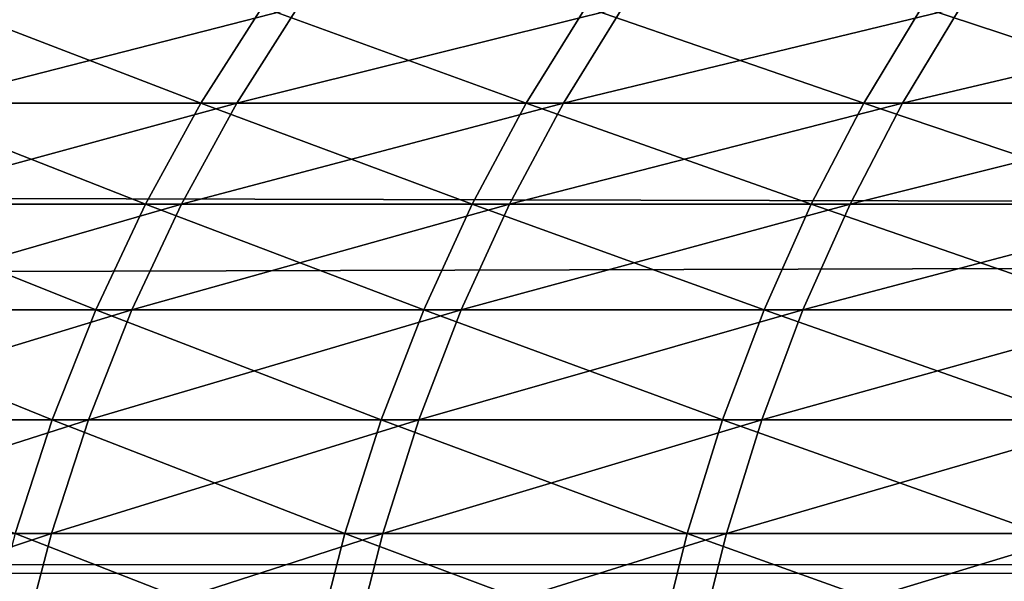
# Model space of a CAD drawing. Header units: millimetres. Extents: x -184 to 165, y -135 to 242.
# Tile 852 of 1056: x -106.644 to -106.073, y 5.522 to 5.848. Entities that reach past the tile are written whole.
import ezdxf

# ---------------------------------------------------------------- set-up
doc = ezdxf.new("R2010")
doc.units = ezdxf.units.MM
doc.header["$LTSCALE"] = 41.718519
for name, color, linetype in [('384', 7, 'CONTINUOUS'), ('386', 7, 'CONTINUOUS'), ('432', 7, 'CONTINUOUS')]:
    doc.layers.add(name, color=color, linetype=linetype)

msp = doc.modelspace()

# ---------------------------------------------------------------- linework, layer by layer
at = {"layer": '384', "linetype": 'CONTINUOUS'}
for points in [[(-34.8031, 5.99816, 60), (-34.41413, 5.55084, 60), (-162.7873, 5.89476, 60), (-34.8031, 5.99816, 60)], [(-162.7873, 5.89476, 60), (-34.41413, 5.55084, 60), (-163.12331, 5.50745, 60), (-162.7873, 5.89476, 60)], [(-34.41413, 5.55084, 60), (-34.02788, 5.10033, 60), (-163.12331, 5.50745, 60), (-34.41413, 5.55084, 60)]]:
    msp.add_3dface(points, dxfattribs=at)
at = {"layer": '386', "linetype": 'CONTINUOUS'}
for points in [[(-34.7127, 5.89476, 63), (-162.6969, 5.99816, 63), (-163.08587, 5.55084, 63), (-34.7127, 5.89476, 63)], [(-34.37669, 5.50745, 63), (-34.7127, 5.89476, 63), (-163.08587, 5.55084, 63), (-34.37669, 5.50745, 63)], [(-34.37669, 5.50745, 63), (-163.08587, 5.55084, 63), (-163.47212, 5.10033, 63), (-34.37669, 5.50745, 63)]]:
    msp.add_3dface(points, dxfattribs=at)
at = {"layer": '432', "linetype": 'CONTINUOUS'}
for points in [[(-106.53925, 5.79973, 6.01231), (-106.68446, 5.85535, 5.74471), (-106.72073, 5.79973, 5.77113), (-106.53925, 5.79973, 6.01231)], [(-106.66457, 5.85535, -5.77191), (-106.48309, 5.85535, -6.01137), (-106.70074, 5.79973, -5.79846), (-106.66457, 5.85535, -5.77191)], [(-106.70074, 5.79973, -5.79846), (-106.48309, 5.85535, -6.01137), (-106.51843, 5.79973, -6.03902), (-106.70074, 5.79973, -5.79846)], [(-106.50382, 5.85535, 5.98479), (-106.68446, 5.85535, 5.74471), (-106.53925, 5.79973, 6.01231), (-106.50382, 5.85535, 5.98479)], [(-106.35043, 5.79973, 6.24779), (-106.50382, 5.85535, 5.98479), (-106.53925, 5.79973, 6.01231), (-106.35043, 5.79973, 6.24779)], [(-106.48309, 5.85535, -6.01137), (-106.29433, 5.85535, -6.24512), (-106.51843, 5.79973, -6.03902), (-106.48309, 5.85535, -6.01137)], [(-106.51843, 5.79973, -6.03902), (-106.29433, 5.85535, -6.24512), (-106.3288, 5.79973, -6.27384), (-106.51843, 5.79973, -6.03902)], [(-106.31586, 5.85535, 6.21919), (-106.50382, 5.85535, 5.98479), (-106.35043, 5.79973, 6.24779), (-106.31586, 5.85535, 6.21919)], [(-106.15445, 5.79973, 6.47734), (-106.31586, 5.85535, 6.21919), (-106.35043, 5.79973, 6.24779), (-106.15445, 5.79973, 6.47734)], [(-106.29433, 5.85535, -6.24512), (-106.09846, 5.85535, -6.47294), (-106.3288, 5.79973, -6.27384), (-106.29433, 5.85535, -6.24512)], [(-106.3288, 5.79973, -6.27384), (-106.09846, 5.85535, -6.47294), (-106.13203, 5.79973, -6.50271), (-106.3288, 5.79973, -6.27384)], [(-106.12078, 5.85535, 6.44769), (-106.31586, 5.85535, 6.21919), (-106.15445, 5.79973, 6.47734), (-106.12078, 5.85535, 6.44769)], [(-105.95149, 5.79973, 6.70075), (-106.12078, 5.85535, 6.44769), (-106.15445, 5.79973, 6.47734), (-105.95149, 5.79973, 6.70075)], [(-106.09846, 5.85535, -6.47294), (-105.89566, 5.85535, -6.69463), (-106.13203, 5.79973, -6.50271), (-106.09846, 5.85535, -6.47294)], [(-106.13203, 5.79973, -6.50271), (-105.89566, 5.85535, -6.69463), (-105.9283, 5.79973, -6.72542), (-106.13203, 5.79973, -6.50271)], [(-105.91875, 5.85535, 6.67007), (-106.12078, 5.85535, 6.44769), (-105.95149, 5.79973, 6.70075), (-105.91875, 5.85535, 6.67007)], [(-106.57146, 5.74106, 6.03733), (-106.72073, 5.79973, 5.77113), (-106.75369, 5.74106, 5.79515), (-106.57146, 5.74106, 6.03733)], [(-106.70074, 5.79973, -5.79846), (-106.51843, 5.79973, -6.03902), (-106.73362, 5.74106, -5.82259), (-106.70074, 5.79973, -5.79846)], [(-106.73362, 5.74106, -5.82259), (-106.51843, 5.79973, -6.03902), (-106.55055, 5.74106, -6.06415), (-106.73362, 5.74106, -5.82259)], [(-106.53925, 5.79973, 6.01231), (-106.72073, 5.79973, 5.77113), (-106.57146, 5.74106, 6.03733), (-106.53925, 5.79973, 6.01231)], [(-106.38185, 5.74106, 6.27379), (-106.53925, 5.79973, 6.01231), (-106.57146, 5.74106, 6.03733), (-106.38185, 5.74106, 6.27379)], [(-106.51843, 5.79973, -6.03902), (-106.3288, 5.79973, -6.27384), (-106.55055, 5.74106, -6.06415), (-106.51843, 5.79973, -6.03902)], [(-106.55055, 5.74106, -6.06415), (-106.3288, 5.79973, -6.27384), (-106.36013, 5.74106, -6.29995), (-106.55055, 5.74106, -6.06415)], [(-106.35043, 5.79973, 6.24779), (-106.53925, 5.79973, 6.01231), (-106.38185, 5.74106, 6.27379), (-106.35043, 5.79973, 6.24779)], [(-106.18505, 5.74106, 6.5043), (-106.35043, 5.79973, 6.24779), (-106.38185, 5.74106, 6.27379), (-106.18505, 5.74106, 6.5043)], [(-106.3288, 5.79973, -6.27384), (-106.13203, 5.79973, -6.50271), (-106.36013, 5.74106, -6.29995), (-106.3288, 5.79973, -6.27384)], [(-106.36013, 5.74106, -6.29995), (-106.13203, 5.79973, -6.50271), (-106.16254, 5.74106, -6.52978), (-106.36013, 5.74106, -6.29995)], [(-106.15445, 5.79973, 6.47734), (-106.35043, 5.79973, 6.24779), (-106.18505, 5.74106, 6.5043), (-106.15445, 5.79973, 6.47734)], [(-105.98125, 5.74106, 6.72864), (-106.15445, 5.79973, 6.47734), (-106.18505, 5.74106, 6.5043), (-105.98125, 5.74106, 6.72864)], [(-106.13203, 5.79973, -6.50271), (-105.9283, 5.79973, -6.72542), (-106.16254, 5.74106, -6.52978), (-106.13203, 5.79973, -6.50271)], [(-106.16254, 5.74106, -6.52978), (-105.9283, 5.79973, -6.72542), (-105.95796, 5.74106, -6.75341), (-106.16254, 5.74106, -6.52978)], [(-105.95149, 5.79973, 6.70075), (-106.15445, 5.79973, 6.47734), (-105.98125, 5.74106, 6.72864), (-105.95149, 5.79973, 6.70075)], [(-106.60027, 5.67962, 6.05972), (-106.75369, 5.74106, 5.79515), (-106.78318, 5.67962, 5.81664), (-106.60027, 5.67962, 6.05972)], [(-106.73362, 5.74106, -5.82259), (-106.55055, 5.74106, -6.06415), (-106.76304, 5.67962, -5.84418), (-106.73362, 5.74106, -5.82259)], [(-106.76304, 5.67962, -5.84418), (-106.55055, 5.74106, -6.06415), (-106.57929, 5.67962, -6.08663), (-106.76304, 5.67962, -5.84418)], [(-106.57146, 5.74106, 6.03733), (-106.75369, 5.74106, 5.79515), (-106.60027, 5.67962, 6.05972), (-106.57146, 5.74106, 6.03733)], [(-106.40997, 5.67962, 6.29706), (-106.57146, 5.74106, 6.03733), (-106.60027, 5.67962, 6.05972), (-106.40997, 5.67962, 6.29706)], [(-106.55055, 5.74106, -6.06415), (-106.36013, 5.74106, -6.29995), (-106.57929, 5.67962, -6.08663), (-106.55055, 5.74106, -6.06415)], [(-106.57929, 5.67962, -6.08663), (-106.36013, 5.74106, -6.29995), (-106.38816, 5.67962, -6.32331), (-106.57929, 5.67962, -6.08663)], [(-106.38185, 5.74106, 6.27379), (-106.57146, 5.74106, 6.03733), (-106.40997, 5.67962, 6.29706), (-106.38185, 5.74106, 6.27379)], [(-106.21244, 5.67962, 6.52842), (-106.38185, 5.74106, 6.27379), (-106.40997, 5.67962, 6.29706), (-106.21244, 5.67962, 6.52842)], [(-106.36013, 5.74106, -6.29995), (-106.16254, 5.74106, -6.52978), (-106.38816, 5.67962, -6.32331), (-106.36013, 5.74106, -6.29995)], [(-106.38816, 5.67962, -6.32331), (-106.16254, 5.74106, -6.52978), (-106.18984, 5.67962, -6.55399), (-106.38816, 5.67962, -6.32331)], [(-106.18505, 5.74106, 6.5043), (-106.38185, 5.74106, 6.27379), (-106.21244, 5.67962, 6.52842), (-106.18505, 5.74106, 6.5043)], [(-106.00788, 5.67962, 6.75359), (-106.18505, 5.74106, 6.5043), (-106.21244, 5.67962, 6.52842), (-106.00788, 5.67962, 6.75359)], [(-106.16254, 5.74106, -6.52978), (-105.95796, 5.74106, -6.75341), (-106.18984, 5.67962, -6.55399), (-106.16254, 5.74106, -6.52978)], [(-106.18984, 5.67962, -6.55399), (-105.95796, 5.74106, -6.75341), (-105.9845, 5.67962, -6.77845), (-106.18984, 5.67962, -6.55399)], [(-105.98125, 5.74106, 6.72864), (-106.18505, 5.74106, 6.5043), (-106.00788, 5.67962, 6.75359), (-105.98125, 5.74106, 6.72864)], [(-106.62555, 5.61574, 6.07936), (-106.78318, 5.67962, 5.81664), (-106.80906, 5.61574, 5.83549), (-106.62555, 5.61574, 6.07936)], [(-106.76304, 5.67962, -5.84418), (-106.57929, 5.67962, -6.08663), (-106.78885, 5.61574, -5.86312), (-106.76304, 5.67962, -5.84418)], [(-106.78885, 5.61574, -5.86312), (-106.57929, 5.67962, -6.08663), (-106.6045, 5.61574, -6.10636), (-106.78885, 5.61574, -5.86312)], [(-106.60027, 5.67962, 6.05972), (-106.78318, 5.67962, 5.81664), (-106.62555, 5.61574, 6.07936), (-106.60027, 5.67962, 6.05972)], [(-106.43463, 5.61574, 6.31746), (-106.60027, 5.67962, 6.05972), (-106.62555, 5.61574, 6.07936), (-106.43463, 5.61574, 6.31746)], [(-106.57929, 5.67962, -6.08663), (-106.38816, 5.67962, -6.32331), (-106.6045, 5.61574, -6.10636), (-106.57929, 5.67962, -6.08663)], [(-106.6045, 5.61574, -6.10636), (-106.38816, 5.67962, -6.32331), (-106.41276, 5.61574, -6.3438), (-106.6045, 5.61574, -6.10636)], [(-106.40997, 5.67962, 6.29706), (-106.60027, 5.67962, 6.05972), (-106.43463, 5.61574, 6.31746), (-106.40997, 5.67962, 6.29706)], [(-106.23646, 5.61574, 6.54958), (-106.40997, 5.67962, 6.29706), (-106.43463, 5.61574, 6.31746), (-106.23646, 5.61574, 6.54958)], [(-106.38816, 5.67962, -6.32331), (-106.18984, 5.67962, -6.55399), (-106.41276, 5.61574, -6.3438), (-106.38816, 5.67962, -6.32331)], [(-106.41276, 5.61574, -6.3438), (-106.18984, 5.67962, -6.55399), (-106.21379, 5.61574, -6.57523), (-106.41276, 5.61574, -6.3438)], [(-106.21244, 5.67962, 6.52842), (-106.40997, 5.67962, 6.29706), (-106.23646, 5.61574, 6.54958), (-106.21244, 5.67962, 6.52842)], [(-106.03124, 5.61574, 6.77548), (-106.21244, 5.67962, 6.52842), (-106.23646, 5.61574, 6.54958), (-106.03124, 5.61574, 6.77548)], [(-106.18984, 5.67962, -6.55399), (-105.9845, 5.67962, -6.77845), (-106.21379, 5.61574, -6.57523), (-106.18984, 5.67962, -6.55399)], [(-106.21379, 5.61574, -6.57523), (-105.9845, 5.67962, -6.77845), (-106.00779, 5.61574, -6.80042), (-106.21379, 5.61574, -6.57523)], [(-106.00788, 5.67962, 6.75359), (-106.21244, 5.67962, 6.52842), (-106.03124, 5.61574, 6.77548), (-106.00788, 5.67962, 6.75359)], [(-106.78885, 5.61574, -5.86312), (-106.6045, 5.61574, -6.10636), (-106.81091, 5.54973, -5.87931), (-106.78885, 5.61574, -5.86312)], [(-106.81091, 5.54973, -5.87931), (-106.6045, 5.61574, -6.10636), (-106.62606, 5.54973, -6.12322), (-106.81091, 5.54973, -5.87931)], [(-106.62555, 5.61574, 6.07936), (-106.80906, 5.61574, 5.83549), (-106.64716, 5.54973, 6.09615), (-106.62555, 5.61574, 6.07936)], [(-106.45571, 5.54973, 6.33491), (-106.62555, 5.61574, 6.07936), (-106.64716, 5.54973, 6.09615), (-106.45571, 5.54973, 6.33491)], [(-106.6045, 5.61574, -6.10636), (-106.41276, 5.61574, -6.3438), (-106.62606, 5.54973, -6.12322), (-106.6045, 5.61574, -6.10636)], [(-106.62606, 5.54973, -6.12322), (-106.41276, 5.61574, -6.3438), (-106.43378, 5.54973, -6.36132), (-106.62606, 5.54973, -6.12322)], [(-106.43463, 5.61574, 6.31746), (-106.62555, 5.61574, 6.07936), (-106.45571, 5.54973, 6.33491), (-106.43463, 5.61574, 6.31746)], [(-106.257, 5.54973, 6.56766), (-106.43463, 5.61574, 6.31746), (-106.45571, 5.54973, 6.33491), (-106.257, 5.54973, 6.56766)], [(-106.23646, 5.61574, 6.54958), (-106.43463, 5.61574, 6.31746), (-106.257, 5.54973, 6.56766), (-106.23646, 5.61574, 6.54958)], [(-106.41276, 5.61574, -6.3438), (-106.21379, 5.61574, -6.57523), (-106.43378, 5.54973, -6.36132), (-106.41276, 5.61574, -6.3438)], [(-106.43378, 5.54973, -6.36132), (-106.21379, 5.61574, -6.57523), (-106.23426, 5.54973, -6.59339), (-106.43378, 5.54973, -6.36132)], [(-106.05121, 5.54973, 6.79419), (-106.23646, 5.61574, 6.54958), (-106.257, 5.54973, 6.56766), (-106.05121, 5.54973, 6.79419)], [(-106.03124, 5.61574, 6.77548), (-106.23646, 5.61574, 6.54958), (-106.05121, 5.54973, 6.79419), (-106.03124, 5.61574, 6.77548)], [(-106.21379, 5.61574, -6.57523), (-106.00779, 5.61574, -6.80042), (-106.23426, 5.54973, -6.59339), (-106.21379, 5.61574, -6.57523)], [(-106.23426, 5.54973, -6.59339), (-106.00779, 5.61574, -6.80042), (-106.02769, 5.54973, -6.8192), (-106.23426, 5.54973, -6.59339)], [(-106.81091, 5.54973, -5.87931), (-106.62606, 5.54973, -6.12322), (-106.82911, 5.48194, -5.89267), (-106.81091, 5.54973, -5.87931)], [(-106.82911, 5.48194, -5.89267), (-106.62606, 5.54973, -6.12322), (-106.64384, 5.48194, -6.13714), (-106.82911, 5.48194, -5.89267)], [(-106.47311, 5.48194, 6.34931), (-106.64716, 5.54973, 6.09615), (-106.665, 5.48194, 6.11), (-106.47311, 5.48194, 6.34931)], [(-106.45571, 5.54973, 6.33491), (-106.64716, 5.54973, 6.09615), (-106.47311, 5.48194, 6.34931), (-106.45571, 5.54973, 6.33491)], [(-106.62606, 5.54973, -6.12322), (-106.43378, 5.54973, -6.36132), (-106.64384, 5.48194, -6.13714), (-106.62606, 5.54973, -6.12322)], [(-106.64384, 5.48194, -6.13714), (-106.43378, 5.54973, -6.36132), (-106.45113, 5.48194, -6.37578), (-106.64384, 5.48194, -6.13714)], [(-106.27394, 5.48194, 6.58259), (-106.45571, 5.54973, 6.33491), (-106.47311, 5.48194, 6.34931), (-106.27394, 5.48194, 6.58259)], [(-106.257, 5.54973, 6.56766), (-106.45571, 5.54973, 6.33491), (-106.27394, 5.48194, 6.58259), (-106.257, 5.54973, 6.56766)], [(-106.43378, 5.54973, -6.36132), (-106.23426, 5.54973, -6.59339), (-106.45113, 5.48194, -6.37578), (-106.43378, 5.54973, -6.36132)], [(-106.45113, 5.48194, -6.37578), (-106.23426, 5.54973, -6.59339), (-106.25116, 5.48194, -6.60837), (-106.45113, 5.48194, -6.37578)], [(-106.06769, 5.48194, 6.80963), (-106.257, 5.54973, 6.56766), (-106.27394, 5.48194, 6.58259), (-106.06769, 5.48194, 6.80963)], [(-106.05121, 5.54973, 6.79419), (-106.257, 5.54973, 6.56766), (-106.06769, 5.48194, 6.80963), (-106.05121, 5.54973, 6.79419)], [(-106.23426, 5.54973, -6.59339), (-106.02769, 5.54973, -6.8192), (-106.25116, 5.48194, -6.60837), (-106.23426, 5.54973, -6.59339)], [(-106.25116, 5.48194, -6.60837), (-106.02769, 5.54973, -6.8192), (-106.04412, 5.48194, -6.8347), (-106.25116, 5.48194, -6.60837)]]:
    msp.add_3dface(points, dxfattribs=at)

doc.saveas('drawing.dxf')
